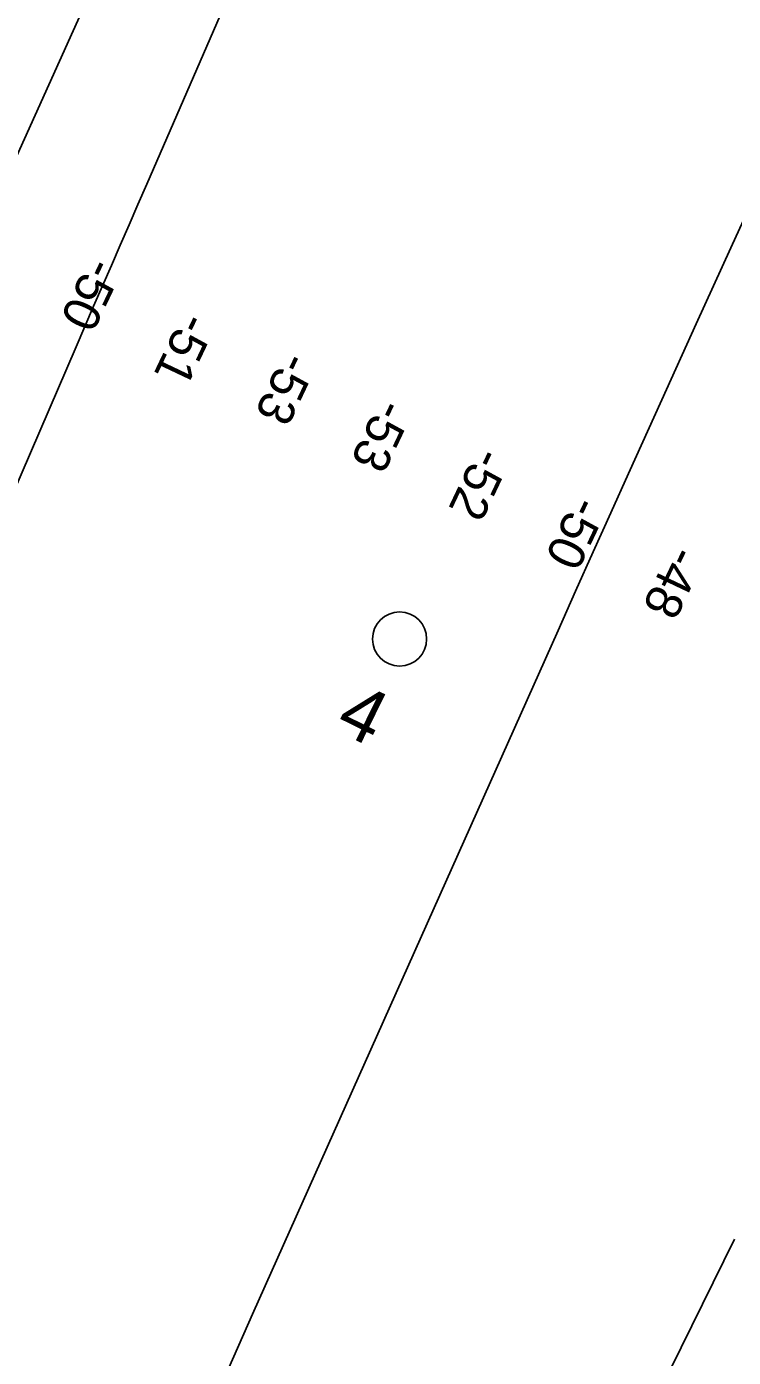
# Model space of a CAD drawing. Extents: x 3923531 to 3943530, y 207391 to 229799.
# Drawn here: x 3937235 to 3937887, y 222290 to 223518 of the extents above; entities that cross this region are included whole.
import ezdxf

# ---------------------------------------------------------------- set-up
doc = ezdxf.new("R2010")
doc.units = 0
for name, color, linetype in [('V-RIVR-IDEN', 7, 'Continuous'), ('V-RIVR-MILE', 7, 'Continuous'), ('V-RIVR-RANG', 7, 'Continuous'), ('V-TOPO-DPTH', 7, 'Continuous'), ('V-TOPO-MAJR', 7, 'Continuous'), ('V-TOPO-MINR', 7, 'Continuous')]:
    doc.layers.add(name, color=color, linetype=linetype)

msp = doc.modelspace()

# ---------------------------------------------------------------- linework, layer by layer
at = {"layer": 'V-RIVR-MILE'}
msp.add_circle((3937579.3, 222952.6), 25, dxfattribs=at)
at = {"layer": 'V-TOPO-DPTH'}
for points in [[(3937310.3, 223585.8), (3937188, 223314.4), (3937187.8, 223314), (3937186.9, 223312.1), (3937186.6, 223311.3), (3937096.5, 223125), (3937051.5, 223031.4), (3937006.9, 222937.5), (3936962.9, 222843.4), (3936919.3, 222749.1), (3936724.5, 222325.2), (3936723.4, 222322.7), (3936722.3, 222320.2), (3936721.2, 222317.7), (3936720.1, 222315.2), (3936719.1, 222312.7), (3936718, 222310.2), (3936717, 222307.7), (3936715.9, 222305.2), (3936408.7, 221602.3)], [(3936408.7, 221602.3), (3936715.9, 222305.2), (3936717, 222307.7), (3936718, 222310.2), (3936719.1, 222312.7), (3936720.1, 222315.2), (3936721.2, 222317.7), (3936722.3, 222320.2), (3936723.4, 222322.7), (3936724.5, 222325.2), (3936919.3, 222749.1), (3936962.9, 222843.4), (3937006.9, 222937.5), (3937051.5, 223031.4), (3937096.5, 223125), (3937186.6, 223311.3), (3937186.9, 223312.1), (3937187.8, 223314), (3937188, 223314.4), (3937310.3, 223585.8)], [(3937652.7, 221920.2), (3937888.4, 222398.9)], [(3937888.4, 222398.9), (3937652.7, 221920.2)]]:
    msp.add_lwpolyline(points, dxfattribs=at)
at = {"layer": 'V-TOPO-MAJR'}
for points in [[(3937666.8, 224110.7), (3937346.1, 223372.4), (3937337.9, 223353.6), (3937329.8, 223334.8), (3937321.6, 223316.1), (3937313.4, 223297.3), (3937305.2, 223278.6), (3937297, 223259.8), (3937288.9, 223241), (3937280.8, 223222.2), (3937129.3, 222870.9), (3937084.8, 222767.7), (3937040.4, 222664.4), (3936996.2, 222561.1), (3936952, 222457.8), (3936868.9, 222263.2)], [(3937421.6, 222279.9), (3937443.7, 222329.6), (3937725.6, 222960.6), (3937741.8, 222996.8), (3937758, 223033), (3937774.3, 223069.1), (3937790.6, 223105.3), (3937821.3, 223173.3), (3937853, 223243.4), (3937884.9, 223313.5), (3937916.9, 223383.5)]]:
    msp.add_lwpolyline(points, dxfattribs=at)
at = {"layer": 'V-TOPO-MINR'}
for points in [[(3937310.3, 223585.8), (3937188, 223314.4), (3937187.8, 223314), (3937186.9, 223312.1), (3937186.6, 223311.3), (3937096.5, 223125), (3937051.5, 223031.4), (3937006.9, 222937.5), (3936962.9, 222843.4), (3936919.3, 222749.1), (3936724.5, 222325.2), (3936723.4, 222322.7), (3936722.3, 222320.2), (3936721.2, 222317.7), (3936720.1, 222315.2), (3936719.1, 222312.7), (3936718, 222310.2), (3936717, 222307.7), (3936715.9, 222305.2), (3936408.7, 221602.3)], [(3937652.7, 221920.2), (3937888.4, 222398.9)]]:
    msp.add_lwpolyline(points, dxfattribs=at)

# ---------------------------------------------------------------- texts
at = {"layer": 'V-RIVR-IDEN'}
msp.add_text('4', height=50, rotation=333.757, dxfattribs=at).set_placement((3937518.2, 222869.4))
at = {"layer": 'V-RIVR-RANG'}
for s, p in [('-50', (3937293.4, 223306.6)), ('-51', (3937379.8, 223255.8)), ('-53', (3937473.1, 223219.5)), ('-53', (3937561.5, 223176)), ('-52', (3937651.6, 223131.4)), ('-50', (3937740.8, 223086.4)), ('-48', (3937830.8, 223040.8))]:
    msp.add_text(s, height=33.5, rotation=244.6348, dxfattribs=at).set_placement(p)

doc.saveas('drawing.dxf')
